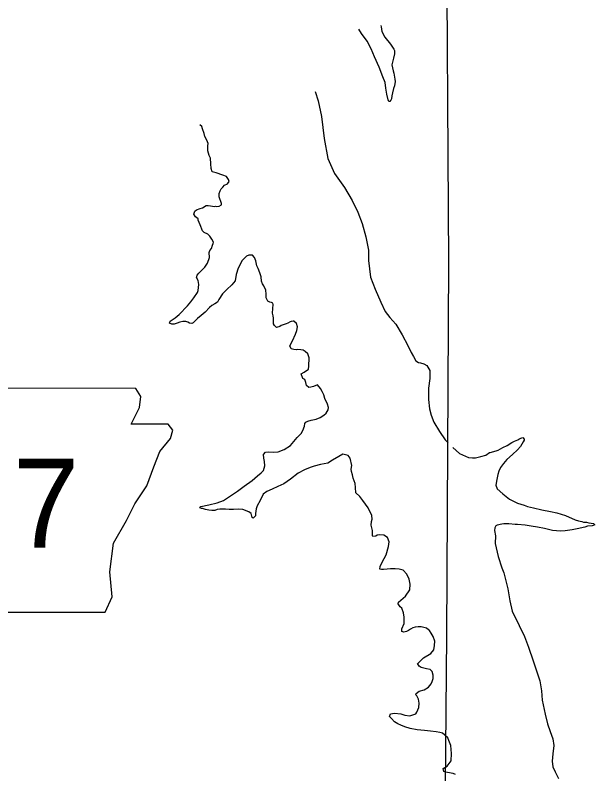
# Model space of a CAD drawing. Extents: x -939622 to -934245, y 1383184 to 1385301.
# Drawn here: x -935098.51 to -935086.16, y 1384337.25 to 1384353.42 of the extents above; entities that cross this region are included whole.
import ezdxf

# ---------------------------------------------------------------- set-up
doc = ezdxf.new("R2010")
doc.units = 0
for name, color, linetype in [('Level 2', 7, 'Continuous'), ('Level 21', 7, 'Continuous'), ('Level 9', 7, 'Continuous')]:
    doc.layers.add(name, color=color, linetype=linetype)

msp = doc.modelspace()

# ---------------------------------------------------------------- linework, layer by layer
at = {"layer": 'Level 2'}
for points in [[(-935089.324, 1384356.183), (-935089.279, 1384348.149), (-935089.319, 1384340.2), (-935089.391, 1384332.155), (-935089.559, 1384332.143), (-935089.312, 1384325.322)], [(-935089.324, 1384356.183), (-935089.279, 1384348.149), (-935089.319, 1384340.2), (-935089.391, 1384332.155), (-935089.559, 1384332.143), (-935089.429, 1384328.545)]]:
    msp.add_lwpolyline(points, dxfattribs=at)
at = {"layer": 'Level 21'}
msp.add_lwpolyline([(-935100.502, 1384345.467), (-935100.274, 1384343.945), (-935100.375, 1384341.635), (-935100.172, 1384341.508), (-935099.792, 1384341.508), (-935099.792, 1384340.696), (-935096.594, 1384340.696), (-935096.442, 1384341.026), (-935096.493, 1384341.559), (-935096.416, 1384342.168), (-935096.137, 1384342.65), (-935095.96, 1384343.006), (-935095.706, 1384343.386), (-935095.554, 1384343.792), (-935095.427, 1384344.122), (-935095.198, 1384344.401), (-935095.148, 1384344.579), (-935095.249, 1384344.706), (-935096.036, 1384344.706), (-935095.858, 1384345.061), (-935095.833, 1384345.29), (-935095.938, 1384345.465)], close=True, dxfattribs=at)
at = {"layer": 'Level 9'}
for points in [[(-935090.717, 1384353.199), (-935090.715, 1384353.166), (-935090.697, 1384353.067), (-935090.635, 1384352.946), (-935090.513, 1384352.803), (-935090.44, 1384352.694), (-935090.43, 1384352.662), (-935090.43, 1384352.595), (-935090.448, 1384352.502), (-935090.488, 1384352.362), (-935090.457, 1384352.234), (-935090.443, 1384352.183), (-935090.42, 1384352.055), (-935090.412, 1384352.007), (-935090.43, 1384351.91), (-935090.452, 1384351.858), (-935090.473, 1384351.764), (-935090.482, 1384351.697), (-935090.492, 1384351.637), (-935090.503, 1384351.606), (-935090.529, 1384351.581), (-935090.55, 1384351.581), (-935090.564, 1384351.616), (-935090.592, 1384351.736), (-935090.612, 1384351.864), (-935090.625, 1384351.981), (-935090.674, 1384352.103), (-935090.754, 1384352.307), (-935090.852, 1384352.532), (-935090.927, 1384352.701), (-935091.011, 1384352.867), (-935091.128, 1384353.028), (-935091.189, 1384353.121)], [(-935092.12, 1384351.792), (-935092.056, 1384351.596), (-935091.981, 1384351.259), (-935091.925, 1384350.789), (-935091.847, 1384350.365), (-935091.706, 1384350.042), (-935091.494, 1384349.746), (-935091.331, 1384349.466), (-935091.208, 1384349.224), (-935091.118, 1384348.98), (-935091.039, 1384348.694), (-935090.984, 1384348.411), (-935090.985, 1384348.191), (-935090.936, 1384347.835), (-935090.843, 1384347.577), (-935090.718, 1384347.301), (-935090.63, 1384347.103), (-935090.529, 1384346.974), (-935090.398, 1384346.835), (-935090.264, 1384346.605), (-935090.145, 1384346.38), (-935090.07, 1384346.23), (-935090.025, 1384346.144), (-935089.974, 1384346.056), (-935089.915, 1384346.016), (-935089.876, 1384346.008), (-935089.806, 1384345.989), (-935089.741, 1384345.95), (-935089.678, 1384345.85), (-935089.672, 1384345.678), (-935089.703, 1384345.467), (-935089.707, 1384345.232), (-935089.684, 1384345.028), (-935089.647, 1384344.894), (-935089.59, 1384344.746), (-935089.466, 1384344.546), (-935089.351, 1384344.367), (-935089.284, 1384344.303)], [(-935093.531, 1384348.305), (-935093.581, 1384348.282), (-935093.674, 1384348.189), (-935093.761, 1384348.026), (-935093.802, 1384347.889), (-935093.824, 1384347.759), (-935093.893, 1384347.673), (-935093.998, 1384347.573), (-935094.09, 1384347.479), (-935094.167, 1384347.359), (-935094.198, 1384347.304), (-935094.257, 1384347.266), (-935094.316, 1384347.231), (-935094.371, 1384347.187), (-935094.464, 1384347.09), (-935094.546, 1384347.021), (-935094.621, 1384346.952), (-935094.674, 1384346.905), (-935094.717, 1384346.861), (-935094.744, 1384346.849), (-935094.792, 1384346.853), (-935094.832, 1384346.878), (-935094.872, 1384346.892), (-935094.938, 1384346.89), (-935095.003, 1384346.878), (-935095.06, 1384346.855), (-935095.122, 1384346.835), (-935095.17, 1384346.833), (-935095.222, 1384346.853), (-935095.209, 1384346.901), (-935095.103, 1384346.971), (-935095.015, 1384347.04), (-935094.836, 1384347.224), (-935094.766, 1384347.311), (-935094.703, 1384347.394), (-935094.626, 1384347.508), (-935094.61, 1384347.551), (-935094.593, 1384347.678), (-935094.612, 1384347.767), (-935094.644, 1384347.826), (-935094.63, 1384347.875), (-935094.599, 1384347.924), (-935094.526, 1384347.99), (-935094.468, 1384348.049), (-935094.414, 1384348.132), (-935094.365, 1384348.254), (-935094.374, 1384348.359), (-935094.361, 1384348.405), (-935094.329, 1384348.448), (-935094.302, 1384348.515), (-935094.288, 1384348.555), (-935094.286, 1384348.579), (-935094.318, 1384348.644), (-935094.363, 1384348.709), (-935094.406, 1384348.752), (-935094.48, 1384348.786), (-935094.517, 1384348.823), (-935094.564, 1384348.951), (-935094.61, 1384349.052), (-935094.613, 1384349.076), (-935094.663, 1384349.119), (-935094.701, 1384349.175), (-935094.68, 1384349.245), (-935094.647, 1384349.27), (-935094.564, 1384349.3), (-935094.517, 1384349.314), (-935094.44, 1384349.361), (-935094.398, 1384349.366), (-935094.347, 1384349.356), (-935094.265, 1384349.344), (-935094.238, 1384349.345), (-935094.223, 1384349.339), (-935094.163, 1384349.347), (-935094.116, 1384349.376), (-935094.111, 1384349.406), (-935094.162, 1384349.549), (-935094.161, 1384349.621), (-935094.139, 1384349.676), (-935094.123, 1384349.719), (-935094.085, 1384349.756), (-935094.05, 1384349.799), (-935093.982, 1384349.826), (-935093.948, 1384349.872), (-935093.962, 1384349.92), (-935094.006, 1384349.978), (-935094.082, 1384350.009), (-935094.225, 1384350.055), (-935094.313, 1384350.082), (-935094.333, 1384350.153), (-935094.34, 1384350.249), (-935094.35, 1384350.372), (-935094.376, 1384350.431), (-935094.404, 1384350.524), (-935094.402, 1384350.632), (-935094.4, 1384350.68), (-935094.424, 1384350.757), (-935094.466, 1384350.834), (-935094.483, 1384350.9), (-935094.514, 1384350.998), (-935094.531, 1384351.045), (-935094.574, 1384351.08)], [(-935093.628, 1384343.382), (-935093.461, 1384343.502), (-935093.345, 1384343.605), (-935093.266, 1384343.668), (-935093.231, 1384343.702), (-935093.219, 1384343.715), (-935093.193, 1384343.815), (-935093.199, 1384343.911), (-935093.211, 1384343.977), (-935093.216, 1384344.055), (-935093.176, 1384344.104), (-935093.11, 1384344.113), (-935093.005, 1384344.104), (-935092.909, 1384344.117), (-935092.781, 1384344.161), (-935092.646, 1384344.247), (-935092.499, 1384344.42), (-935092.415, 1384344.507), (-935092.378, 1384344.569), (-935092.346, 1384344.663), (-935092.336, 1384344.715), (-935092.313, 1384344.743), (-935092.271, 1384344.765), (-935092.2, 1384344.789), (-935092.096, 1384344.813), (-935092.013, 1384344.846), (-935091.933, 1384344.897), (-935091.884, 1384344.941), (-935091.838, 1384345.012), (-935091.837, 1384345.06), (-935091.858, 1384345.132), (-935091.913, 1384345.253), (-935091.931, 1384345.328), (-935091.966, 1384345.398), (-935092.002, 1384345.463), (-935092.071, 1384345.542), (-935092.1, 1384345.529), (-935092.154, 1384345.509), (-935092.207, 1384345.489), (-935092.255, 1384345.487), (-935092.305, 1384345.525), (-935092.316, 1384345.588), (-935092.339, 1384345.653), (-935092.382, 1384345.675), (-935092.416, 1384345.773), (-935092.351, 1384345.812), (-935092.26, 1384345.878), (-935092.253, 1384345.939), (-935092.248, 1384346.119), (-935092.272, 1384346.203), (-935092.33, 1384346.249), (-935092.371, 1384346.277), (-935092.425, 1384346.284), (-935092.494, 1384346.291), (-935092.518, 1384346.29), (-935092.569, 1384346.294), (-935092.627, 1384346.31), (-935092.66, 1384346.375), (-935092.597, 1384346.48), (-935092.539, 1384346.62), (-935092.506, 1384346.696), (-935092.497, 1384346.778), (-935092.517, 1384346.846), (-935092.573, 1384346.899), (-935092.588, 1384346.898), (-935092.627, 1384346.891), (-935092.648, 1384346.881), (-935092.698, 1384346.855), (-935092.733, 1384346.842), (-935092.781, 1384346.825), (-935092.82, 1384346.815), (-935092.84, 1384346.805), (-935092.872, 1384346.783), (-935092.944, 1384346.765), (-935092.987, 1384346.803), (-935093.007, 1384346.844), (-935093.002, 1384346.883), (-935093.002, 1384346.959), (-935093.01, 1384347.015), (-935093.024, 1384347.069), (-935093.018, 1384347.165), (-935093.01, 1384347.253), (-935093.022, 1384347.28), (-935093.05, 1384347.297), (-935093.08, 1384347.302), (-935093.126, 1384347.324), (-935093.162, 1384347.392), (-935093.159, 1384347.473), (-935093.165, 1384347.56), (-935093.213, 1384347.649), (-935093.242, 1384347.69), (-935093.259, 1384347.749), (-935093.271, 1384347.845), (-935093.298, 1384347.931), (-935093.335, 1384348.023), (-935093.357, 1384348.074), (-935093.379, 1384348.184), (-935093.409, 1384348.255), (-935093.45, 1384348.302), (-935093.486, 1384348.304), (-935093.531, 1384348.305)], [(-935089.182, 1384344.206), (-935089.04, 1384344.08), (-935088.851, 1384343.996), (-935088.764, 1384343.985), (-935088.701, 1384343.987), (-935088.587, 1384344.012), (-935088.48, 1384344.043), (-935088.404, 1384344.097), (-935088.389, 1384344.103), (-935088.261, 1384344.135), (-935088.22, 1384344.148), (-935088.122, 1384344.206), (-935088.031, 1384344.251), (-935087.931, 1384344.312), (-935087.872, 1384344.341), (-935087.804, 1384344.373), (-935087.78, 1384344.386), (-935087.736, 1384344.406), (-935087.697, 1384344.422), (-935087.666, 1384344.384), (-935087.668, 1384344.366), (-935087.685, 1384344.324), (-935087.742, 1384344.231), (-935087.805, 1384344.154), (-935087.916, 1384344.06), (-935088.032, 1384343.953), (-935088.104, 1384343.867), (-935088.17, 1384343.78), (-935088.209, 1384343.7), (-935088.228, 1384343.628), (-935088.248, 1384343.522), (-935088.268, 1384343.407), (-935088.241, 1384343.326), (-935088.123, 1384343.216), (-935087.981, 1384343.107), (-935087.81, 1384343.023), (-935087.667, 1384342.98), (-935087.597, 1384342.952), (-935087.469, 1384342.918), (-935087.293, 1384342.876), (-935087.106, 1384342.84), (-935086.967, 1384342.812), (-935086.787, 1384342.759), (-935086.577, 1384342.667), (-935086.507, 1384342.642), (-935086.437, 1384342.627), (-935086.401, 1384342.613), (-935086.337, 1384342.612), (-935086.286, 1384342.602), (-935086.186, 1384342.587), (-935086.161, 1384342.555), (-935086.221, 1384342.538), (-935086.316, 1384342.529), (-935086.376, 1384342.509), (-935086.54, 1384342.476), (-935086.647, 1384342.451), (-935086.791, 1384342.431)], [(-935090.232, 1384340.272), (-935090.275, 1384340.283), (-935090.274, 1384340.343), (-935090.224, 1384340.453), (-935090.222, 1384340.589), (-935090.235, 1384340.681), (-935090.271, 1384340.782), (-935090.308, 1384340.808), (-935090.353, 1384340.876), (-935090.342, 1384340.912), (-935090.196, 1384341.038), (-935090.102, 1384341.173), (-935090.092, 1384341.297), (-935090.113, 1384341.404), (-935090.162, 1384341.508), (-935090.243, 1384341.592), (-935090.328, 1384341.616), (-935090.413, 1384341.622), (-935090.512, 1384341.622), (-935090.587, 1384341.613), (-935090.659, 1384341.605), (-935090.707, 1384341.606), (-935090.737, 1384341.614), (-935090.733, 1384341.671), (-935090.688, 1384341.76), (-935090.607, 1384341.922), (-935090.553, 1384342.095), (-935090.541, 1384342.195), (-935090.575, 1384342.29), (-935090.658, 1384342.338), (-935090.739, 1384342.344), (-935090.799, 1384342.336), (-935090.828, 1384342.32), (-935090.888, 1384342.309), (-935090.895, 1384342.321), (-935090.896, 1384342.438), (-935090.924, 1384342.548), (-935090.915, 1384342.627), (-935090.904, 1384342.678), (-935090.91, 1384342.759), (-935090.988, 1384342.919), (-935091.099, 1384343.078), (-935091.168, 1384343.165), (-935091.249, 1384343.241), (-935091.259, 1384343.352), (-935091.268, 1384343.438), (-935091.305, 1384343.554), (-935091.323, 1384343.623), (-935091.346, 1384343.694), (-935091.348, 1384343.748), (-935091.336, 1384343.821), (-935091.372, 1384343.976), (-935091.416, 1384344.035), (-935091.525, 1384344.061), (-935091.613, 1384344.016), (-935091.749, 1384343.936), (-935091.849, 1384343.869), (-935092.007, 1384343.845), (-935092.141, 1384343.81), (-935092.224, 1384343.78), (-935092.348, 1384343.728), (-935092.478, 1384343.657), (-935092.642, 1384343.528), (-935092.785, 1384343.433), (-935092.913, 1384343.377), (-935093.034, 1384343.316), (-935093.146, 1384343.266), (-935093.222, 1384343.213), (-935093.286, 1384343.075), (-935093.352, 1384342.961), (-935093.376, 1384342.9), (-935093.378, 1384342.852), (-935093.385, 1384342.798), (-935093.389, 1384342.747), (-935093.435, 1384342.703), (-935093.463, 1384342.714), (-935093.481, 1384342.797), (-935093.527, 1384342.835), (-935093.661, 1384342.887), (-935093.743, 1384342.89), (-935093.86, 1384342.886), (-935093.947, 1384342.886), (-935094.025, 1384342.889), (-935094.082, 1384342.893), (-935094.151, 1384342.894), (-935094.202, 1384342.883), (-935094.253, 1384342.866), (-935094.316, 1384342.864), (-935094.385, 1384342.868), (-935094.452, 1384342.886), (-935094.515, 1384342.905), (-935094.537, 1384342.91), (-935094.573, 1384342.921), (-935094.553, 1384342.949), (-935094.38, 1384342.985), (-935094.207, 1384343.027), (-935094.068, 1384343.08), (-935093.962, 1384343.147), (-935093.86, 1384343.22), (-935093.771, 1384343.274), (-935093.628, 1384343.382)], [(-935086.791, 1384342.431), (-935086.89, 1384342.424), (-935087.061, 1384342.439), (-935087.234, 1384342.481), (-935087.385, 1384342.509), (-935087.518, 1384342.528), (-935087.642, 1384342.548), (-935087.805, 1384342.566), (-935087.859, 1384342.567), (-935087.992, 1384342.58), (-935088.097, 1384342.577), (-935088.142, 1384342.572), (-935088.24, 1384342.554), (-935088.273, 1384342.537), (-935088.289, 1384342.492), (-935088.3, 1384342.44), (-935088.28, 1384342.327), (-935088.287, 1384342.164), (-935088.222, 1384341.884), (-935088.145, 1384341.64), (-935088.099, 1384341.533), (-935088.015, 1384341.196), (-935087.972, 1384340.939), (-935087.925, 1384340.718), (-935087.77, 1384340.414), (-935087.66, 1384340.177), (-935087.573, 1384339.949), (-935087.473, 1384339.658), (-935087.334, 1384339.236), (-935087.3, 1384339.023), (-935087.284, 1384338.825), (-935087.222, 1384338.527), (-935087.172, 1384338.315), (-935087.115, 1384338.158), (-935087.053, 1384338.001), (-935087.032, 1384337.857), (-935087.056, 1384337.679), (-935087.069, 1384337.522), (-935087.058, 1384337.402), (-935087.009, 1384337.295), (-935086.932, 1384337.151)], [(-935089.328, 1384338.05), (-935089.366, 1384338.084), (-935089.404, 1384338.121), (-935089.461, 1384338.134), (-935089.543, 1384338.15), (-935089.664, 1384338.163), (-935089.787, 1384338.174), (-935089.947, 1384338.192), (-935090.095, 1384338.217), (-935090.205, 1384338.252), (-935090.293, 1384338.288), (-935090.355, 1384338.322), (-935090.431, 1384338.359), (-935090.494, 1384338.429), (-935090.534, 1384338.475), (-935090.512, 1384338.53), (-935090.429, 1384338.545), (-935090.293, 1384338.535), (-935090.208, 1384338.505), (-935090.102, 1384338.488), (-935089.971, 1384338.528), (-935089.949, 1384338.568), (-935089.913, 1384338.669), (-935089.904, 1384338.756), (-935089.916, 1384338.843), (-935089.955, 1384338.917), (-935089.977, 1384338.934), (-935089.963, 1384338.962), (-935089.902, 1384339.012), (-935089.794, 1384339.043), (-935089.703, 1384339.103), (-935089.649, 1384339.171), (-935089.624, 1384339.22), (-935089.602, 1384339.284), (-935089.604, 1384339.356), (-935089.628, 1384339.434), (-935089.669, 1384339.474), (-935089.744, 1384339.487), (-935089.857, 1384339.519), (-935089.906, 1384339.55), (-935089.935, 1384339.603), (-935089.92, 1384339.616), (-935089.807, 1384339.725), (-935089.654, 1384339.815), (-935089.59, 1384339.892), (-935089.576, 1384339.989), (-935089.57, 1384340.082), (-935089.607, 1384340.18), (-935089.648, 1384340.251), (-935089.68, 1384340.304), (-935089.705, 1384340.324), (-935089.748, 1384340.359), (-935089.86, 1384340.382), (-935089.927, 1384340.388), (-935089.987, 1384340.38), (-935090.037, 1384340.364), (-935090.087, 1384340.335), (-935090.131, 1384340.306), (-935090.172, 1384340.284), (-935090.232, 1384340.272)], [(-935089.132, 1384337.238), (-935089.181, 1384337.26), (-935089.296, 1384337.28), (-935089.338, 1384337.288), (-935089.377, 1384337.301), (-935089.392, 1384337.364), (-935089.304, 1384337.418), (-935089.223, 1384337.532), (-935089.211, 1384337.689), (-935089.229, 1384337.854), (-935089.269, 1384337.964), (-935089.295, 1384338.02), (-935089.352, 1384338.071)]]:
    msp.add_lwpolyline(points, dxfattribs=at)

# ---------------------------------------------------------------- texts
at = {"layer": 'Level 21'}
msp.add_text('7', height=1.901, dxfattribs=at).set_placement((-935098.553, 1384342.069))

doc.saveas('drawing.dxf')
